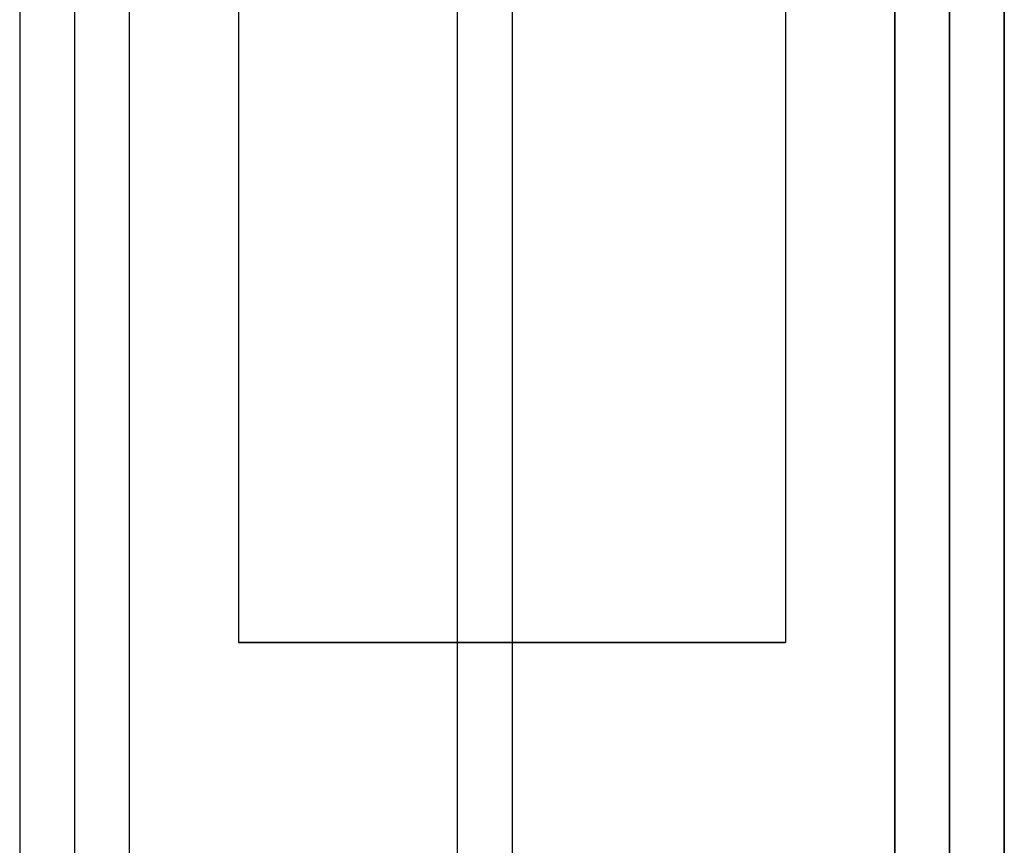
# Model space of a CAD drawing. Header units: millimetres. Extents: x -206 to 214, y -182 to 189.
# Tile 635 of 656: x 205 to 214, y 79 to 86. Entities that reach past the tile are written whole.
import ezdxf

# ---------------------------------------------------------------- set-up
doc = ezdxf.new("R2010")
doc.units = ezdxf.units.MM
doc.layers.add('Default', color=7, linetype='Continuous', true_color=0x000000)

msp = doc.modelspace()

# ---------------------------------------------------------------- linework, layer by layer
at = {"layer": 'Default'}
for p, q in [((205.1887, 125.5307, 767.7533), (205.1887, -173.4693, 767.7533)), ((209.1887, 125.5307, 820.0033), (209.1887, -173.4693, 820.0033)), ((205.6887, 125.0307, 715.0033), (205.6887, -173.4693, 715.0033)), ((213.6887, 125.0307, 820.5033), (213.6887, -173.4693, 820.5033)), ((213.6887, 125.0307, 819.5033), (213.6887, -173.4693, 819.5033)), ((209.6887, 124.5307, 714.5033), (209.6887, -173.4693, 714.5033)), ((213.6887, -173.4693, 828.5033), (213.6887, 124.5307, 828.5033)), ((213.6887, -173.4693, 715.0033), (213.6887, 124.5307, 715.0033)), ((214.1887, 124.5307, 824.5033), (214.1887, -173.4693, 824.5033)), ((214.1887, 124.5307, 767.2533), (214.1887, -173.4693, 767.2533)), ((207.1887, 80.5307, 788.5033), (212.1887, 80.5307, 788.5033)), ((209.6887, 80.5307, 786.0033), (209.6887, 80.5307, 791.0033))]:
    msp.add_line(p, q, dxfattribs=at)
for points in [[(205.1887, 125.5307, 820.0033), (205.1887, -23.9693, 820.0033), (205.1887, -173.4693, 820.0033)], [(205.1887, 125.5307, 715.5033), (205.1887, -23.9693, 715.5033), (205.1887, -173.4693, 715.5033)], [(207.1887, 125.5307, 788.5033), (207.1887, 103.0307, 788.5033), (207.1887, 80.5307, 788.5033)], [(209.6887, 125.5307, 791.0033), (209.6887, 103.0307, 791.0033), (209.6887, 80.5307, 791.0033)], [(209.6887, 125.5307, 786.0033), (209.6887, 103.0307, 786.0033), (209.6887, 80.5307, 786.0033)], [(212.1887, 125.5307, 788.5033), (212.1887, 103.0307, 788.5033), (212.1887, 80.5307, 788.5033)], [(213.1887, 125.5307, 820.0033), (213.1887, -23.9693, 820.0033), (213.1887, -173.4693, 820.0033)], [(213.1887, -173.4693, 820.0033), (213.1887, -23.9693, 820.0033), (213.1887, 125.5307, 820.0033)], [(206.1887, 124.5307, 714.5033), (206.1887, -24.4693, 714.5033), (206.1887, -173.4693, 714.5033)], [(213.1887, 124.5307, 829.0033), (213.1887, -24.4693, 829.0033), (213.1887, -173.4693, 829.0033)], [(213.1887, -173.4693, 714.5033), (213.1887, -24.4693, 714.5033), (213.1887, 124.5307, 714.5033)], [(214.1887, -173.4693, 828.0033), (214.1887, -24.4693, 828.0033), (214.1887, 124.5307, 828.0033)], [(214.1887, 124.5307, 821.0033), (214.1887, -24.4693, 821.0033), (214.1887, -173.4693, 821.0033)], [(214.1887, -173.4693, 819.0033), (214.1887, -24.4693, 819.0033), (214.1887, 124.5307, 819.0033)], [(214.1887, 124.5307, 715.5033), (214.1887, -24.4693, 715.5033), (214.1887, -173.4693, 715.5033)]]:
    msp.add_open_spline(points, degree=2, dxfattribs=at)
msp.add_rational_spline([(212.1887, 80.5307, 788.5033), (212.1887, 80.5307, 791.0033), (209.6887, 80.5307, 791.0033), (207.1887, 80.5307, 791.0033), (207.1887, 80.5307, 788.5033), (207.1887, 80.5307, 786.0033), (209.6887, 80.5307, 786.0033), (212.1887, 80.5307, 786.0033), (212.1887, 80.5307, 788.5033)], [1, 0.707106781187, 1, 0.707106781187, 1, 0.707106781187, 1, 0.707106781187, 1], degree=2, knots=[0, 0, 0, 5.497787, 5.497787, 10.995574, 10.995574, 16.493361, 16.493361, 21.991149, 21.991149, 21.991149], dxfattribs=at)

doc.saveas('drawing.dxf')
